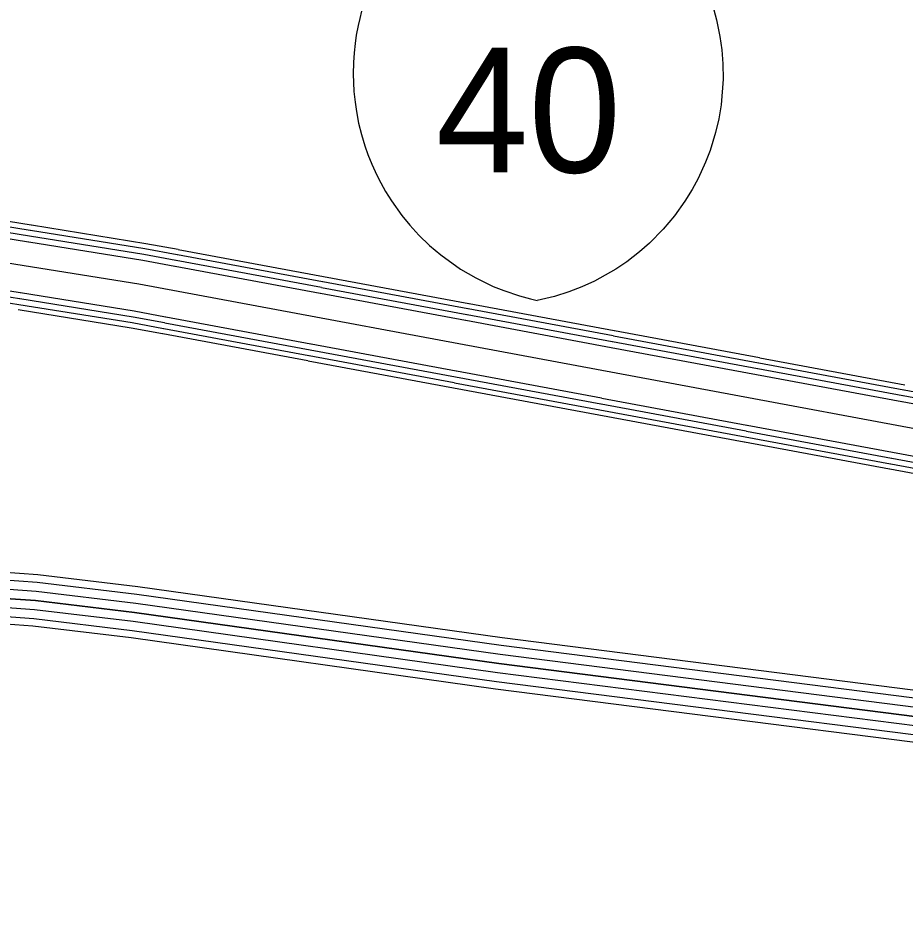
# Model space of a CAD drawing. Extents: x 1788175 to 1969470, y 584502 to 738744.
# Drawn here: x 1909442 to 1912446, y 675146 to 678191 of the extents above; entities that cross this region are included whole.
import ezdxf

# ---------------------------------------------------------------- set-up
doc = ezdxf.new("R2010")
doc.units = 0
for name, color, linetype in [('SURVEY - CENTERLINE - Preliminary', 7, 'Continuous'), ('SURVEY - CONTOURS - Index with Text', 7, 'Continuous'), ('SURVEY - DRAINAGE - Bridge Hydraulic Data with Text', 7, 'Continuous'), ('SURVEY - TRANSPORTATION - Roads', 7, 'Continuous')]:
    doc.layers.add(name, color=color, linetype=linetype)

msp = doc.modelspace()

# ---------------------------------------------------------------- linework, layer by layer
at = {"layer": 'SURVEY - CENTERLINE - Preliminary'}
for points in [[(1909486.3, 677488.8), (1909282.8, 677521.5), (1908984.5, 677555.5)], [(1909480.3, 677451.8), (1909277.7, 677484.3), (1908980.3, 677518.3)], [(1909483.5, 677471.5), (1909280.4, 677504.1), (1908982.5, 677538.1)], [(1909477.1, 677431.7), (1909274.9, 677464.2), (1908978, 677498.1)], [(1909983.8, 677406.1), (1909874.6, 677426.4), (1909487.2, 677488.6)], [(1909980.6, 677388.9), (1909871.6, 677409.2), (1909484.4, 677471.4)], [(1898249.1, 677245.2), (1899651, 677273), (1902206.3, 677318.8), (1903216, 677335.5), (1904009.8, 677345.8), (1904687.6, 677359), (1905261.5, 677376.9), (1906125.2, 677386.7), (1907180.9, 677397.2), (1907960.8, 677431.6), (1908202.8, 677437.9), (1908358.7, 677440.8), (1908526.7, 677445.6), (1908736.5, 677436), (1908964.3, 677418.4), (1909263.9, 677384.2), (1909850.9, 677289.9), (1914502.3, 676423.7), (1917391, 675886.4), (1918225.3, 675714.2), (1918474.8, 675656.4), (1918607.8, 675616.7)], [(1909973.2, 677349.3), (1909864.7, 677369.5), (1909478, 677431.6)], [(1909976.9, 677369.2), (1909868.2, 677389.5), (1909481.2, 677451.6)], [(1910476.2, 677314.4), (1909984.7, 677405.9)], [(1910469.4, 677277.5), (1909977.8, 677369)], [(1910473, 677297.2), (1909981.5, 677388.7)], [(1910465.7, 677257.6), (1909974.1, 677349.1)], [(1909447.2, 677239.3), (1909248.4, 677271.3), (1908956.8, 677304.5)], [(1909449.5, 677259.5), (1909251.2, 677291.4), (1908958.2, 677324.8)], [(1910968.7, 677222.7), (1910477.1, 677314.2)], [(1909444, 677219.6), (1909245.7, 677251.4), (1908954.5, 677284.7)], [(1910961.8, 677185.8), (1910470.3, 677277.3)], [(1910965.5, 677205.5), (1910473.9, 677297)], [(1909941.3, 677177.8), (1909834.9, 677197.6), (1909450.4, 677259.4)], [(1910958.1, 677165.8), (1910466.5, 677257.4)], [(1909934.8, 677138), (1909828, 677157.9), (1909444.9, 677219.4)], [(1909938.5, 677157.7), (1909831.5, 677177.6), (1909448.1, 677239.2)], [(1911461.1, 677130.9), (1910969.6, 677222.5)], [(1909931.6, 677120.8), (1909825.1, 677140.6), (1909442.1, 677202.2)], [(1911454.2, 677094.1), (1910962.7, 677185.6)], [(1911457.9, 677113.7), (1910966.4, 677205.3)], [(1910430.9, 677066), (1909939.4, 677157.5)], [(1910433.7, 677086.1), (1909942.2, 677177.6)], [(1911450.5, 677074.1), (1910959, 677165.7)], [(1910424, 677029.1), (1909932.5, 677120.6)], [(1910427.3, 677046.3), (1909935.7, 677137.8)], [(1911953.6, 677039.2), (1911462, 677130.8)], [(1911946.7, 677002.4), (1911455.1, 677093.9)], [(1911950.3, 677022), (1911458.8, 677113.6)], [(1910923.4, 676974.3), (1910431.8, 677065.8)], [(1910926.2, 676994.4), (1910434.6, 677085.9)], [(1911943, 676982.4), (1911451.4, 677074)], [(1910916.5, 676937.4), (1910424.9, 677028.9)], [(1910919.7, 676954.6), (1910428.1, 677046.1)], [(1912446, 676947.5), (1911954.4, 677039.1)], [(1912439.1, 676910.7), (1911947.6, 677002.2)], [(1912442.8, 676930.3), (1911951.2, 677021.9)], [(1911415.8, 676882.5), (1910924.2, 676974.1)], [(1911418.6, 676902.7), (1910927.1, 676994.2)], [(1912435.4, 676890.7), (1911943.9, 676982.3)], [(1911408.9, 676845.7), (1910917.4, 676937.2)], [(1911412.1, 676862.9), (1910920.6, 676954.4)], [(1912931.6, 676819), (1912440, 676910.5)], [(1912935.2, 676838.6), (1912443.7, 676930.2)], [(1911908.2, 676790.8), (1911416.7, 676882.4)], [(1911911, 676810.9), (1911419.5, 676902.5)], [(1912927.9, 676799), (1912436.3, 676890.6)], [(1911901.4, 676754), (1911409.8, 676845.5)], [(1911904.6, 676771.2), (1911413, 676862.7)], [(1912400.7, 676699.1), (1911909.1, 676790.7)], [(1912403.5, 676719.2), (1911911.9, 676810.8)], [(1912393.8, 676662.3), (1911902.3, 676753.8)], [(1912397, 676679.5), (1911905.5, 676771)], [(1912893.1, 676607.4), (1912401.6, 676699)], [(1912895.9, 676627.5), (1912404.4, 676719.1)], [(1912886.2, 676570.6), (1912394.7, 676662.1)], [(1912889.5, 676587.8), (1912397.9, 676679.3)]]:
    msp.add_lwpolyline(points, dxfattribs=at)
at = {"layer": 'SURVEY - CONTOURS - Index with Text'}
msp.add_lwpolyline([(1909100.9, 676265.4), (1909205.1, 676239.5), (1909315, 676230.7), (1909500.8, 676217.3), (1909836.4, 676176.9), (1911070.5, 676003.8), (1913275.3, 675723.2), (1913895.3, 675614.7), (1914499.7, 675514), (1916034.1, 675235)], dxfattribs=at)
at = {"layer": 'SURVEY - DRAINAGE - Bridge Hydraulic Data with Text'}
for points in [[(1911799, 678219), (1911808.3, 678184.2), (1911819.7, 678127.9), (1911825.7, 678083.4), (1911829.3, 678035.7), (1911829.9, 677983.6), (1911823.2, 677896.8), (1911815.2, 677848.9), (1911804.8, 677803.4), (1911786.1, 677742.1), (1911771, 677702.6), (1911745.8, 677647.6), (1911725.4, 677609.8), (1911701.1, 677570.5), (1911665.4, 677520.7), (1911627, 677475.1), (1911580.6, 677428.1), (1911546.6, 677398.3), (1911503.8, 677365.3), (1911467, 677340.5), (1911394.4, 677299.7), (1911352.2, 677280.4), (1911308.1, 677263.4), (1911259.5, 677248), (1911200.4, 677233.9)], [(1910605.7, 678213.4), (1910599.4, 678189.4), (1910594, 678165.2), (1910587.7, 678132.2), (1910583.7, 678104.9), (1910580.3, 678073.1), (1910578.1, 678040.1), (1910577.2, 678000.8), (1910577.8, 677972.1), (1910579.7, 677941.8), (1910583.4, 677905.2), (1910588, 677874.3), (1910595.7, 677834.5), (1910605.2, 677796), (1910616.7, 677757.7), (1910626.9, 677728.7), (1910640.1, 677695.7), (1910656.9, 677658.8), (1910670.4, 677632.4), (1910686.8, 677603.3), (1910706.4, 677571.9), (1910742.2, 677521.8), (1910769, 677489.1), (1910799.9, 677455.4), (1910836, 677420.5), (1910873.5, 677388.7), (1910940.8, 677340.6), (1910992.5, 677310.4), (1911051.5, 677281.8), (1911087.5, 677267.3), (1911140.8, 677249.4), (1911177.6, 677239.5), (1911200.4, 677233.9)]]:
    msp.add_lwpolyline(points, dxfattribs=at)
at = {"layer": 'SURVEY - TRANSPORTATION - Roads'}
for points in [[(1916036, 675323.8), (1914514.8, 675600.4), (1913910, 675701.2), (1913288.4, 675810), (1911082.1, 676090.8), (1909847.7, 676263.9), (1909509.2, 676304.7), (1909321.6, 676318.1), (1909219.3, 676326.3), (1909122.1, 676350.5)], [(1916034.3, 675298), (1914510.3, 675575), (1913905.7, 675675.8), (1913284.6, 675784.5), (1911078.7, 676065.3), (1909844.4, 676238.4), (1909506.7, 676279.1), (1909319.7, 676292.5), (1909215.1, 676300.9), (1909115.9, 676325.6)], [(1916035.2, 675266.3), (1914505, 675544.5), (1913900.5, 675645.3), (1913279.9, 675753.9), (1911074.6, 676034.6), (1909840.4, 676207.6), (1909503.8, 676248.2), (1909317.3, 676261.6), (1909210.1, 676270.2), (1909108.4, 676295.5)], [(1916036, 675234.6), (1914499.7, 675514), (1913895.3, 675614.7), (1913275.3, 675723.2), (1911070.5, 676003.8), (1909836.4, 676176.9), (1909500.8, 676217.3), (1909315, 676230.7), (1909205.1, 676239.5), (1909100.9, 676265.4)], [(1916037.8, 675171.3), (1914489.1, 675452.9), (1913884.8, 675553.6), (1913266, 675661.9), (1911062.3, 675942.4), (1909828.3, 676115.4), (1909494.9, 676155.6), (1909310.3, 676168.8), (1909195.1, 676178.1), (1909085.9, 676205.3)], [(1916036.9, 675203), (1914494.4, 675483.4), (1913890, 675584.1), (1913270.7, 675692.5), (1911066.4, 675973.1), (1909832.3, 676146.1), (1909497.8, 676186.5), (1909312.6, 676199.8), (1909200.1, 676208.8), (1909093.4, 676235.4)], [(1916041, 675145.6), (1914484.8, 675428.5), (1913880.7, 675529.2), (1913262.3, 675637.4), (1911059, 675917.9), (1909825.1, 676090.9), (1909492.5, 676131), (1909308.4, 676144.2), (1909191.1, 676153.6), (1909079.9, 676181.3)]]:
    msp.add_lwpolyline(points, dxfattribs=at)

# ---------------------------------------------------------------- texts
at = {"layer": 'SURVEY - DRAINAGE - Bridge Hydraulic Data with Text'}
msp.add_text('40', height=422.4, dxfattribs=at).set_placement((1910856.6, 677667.5))

doc.saveas('drawing.dxf')
